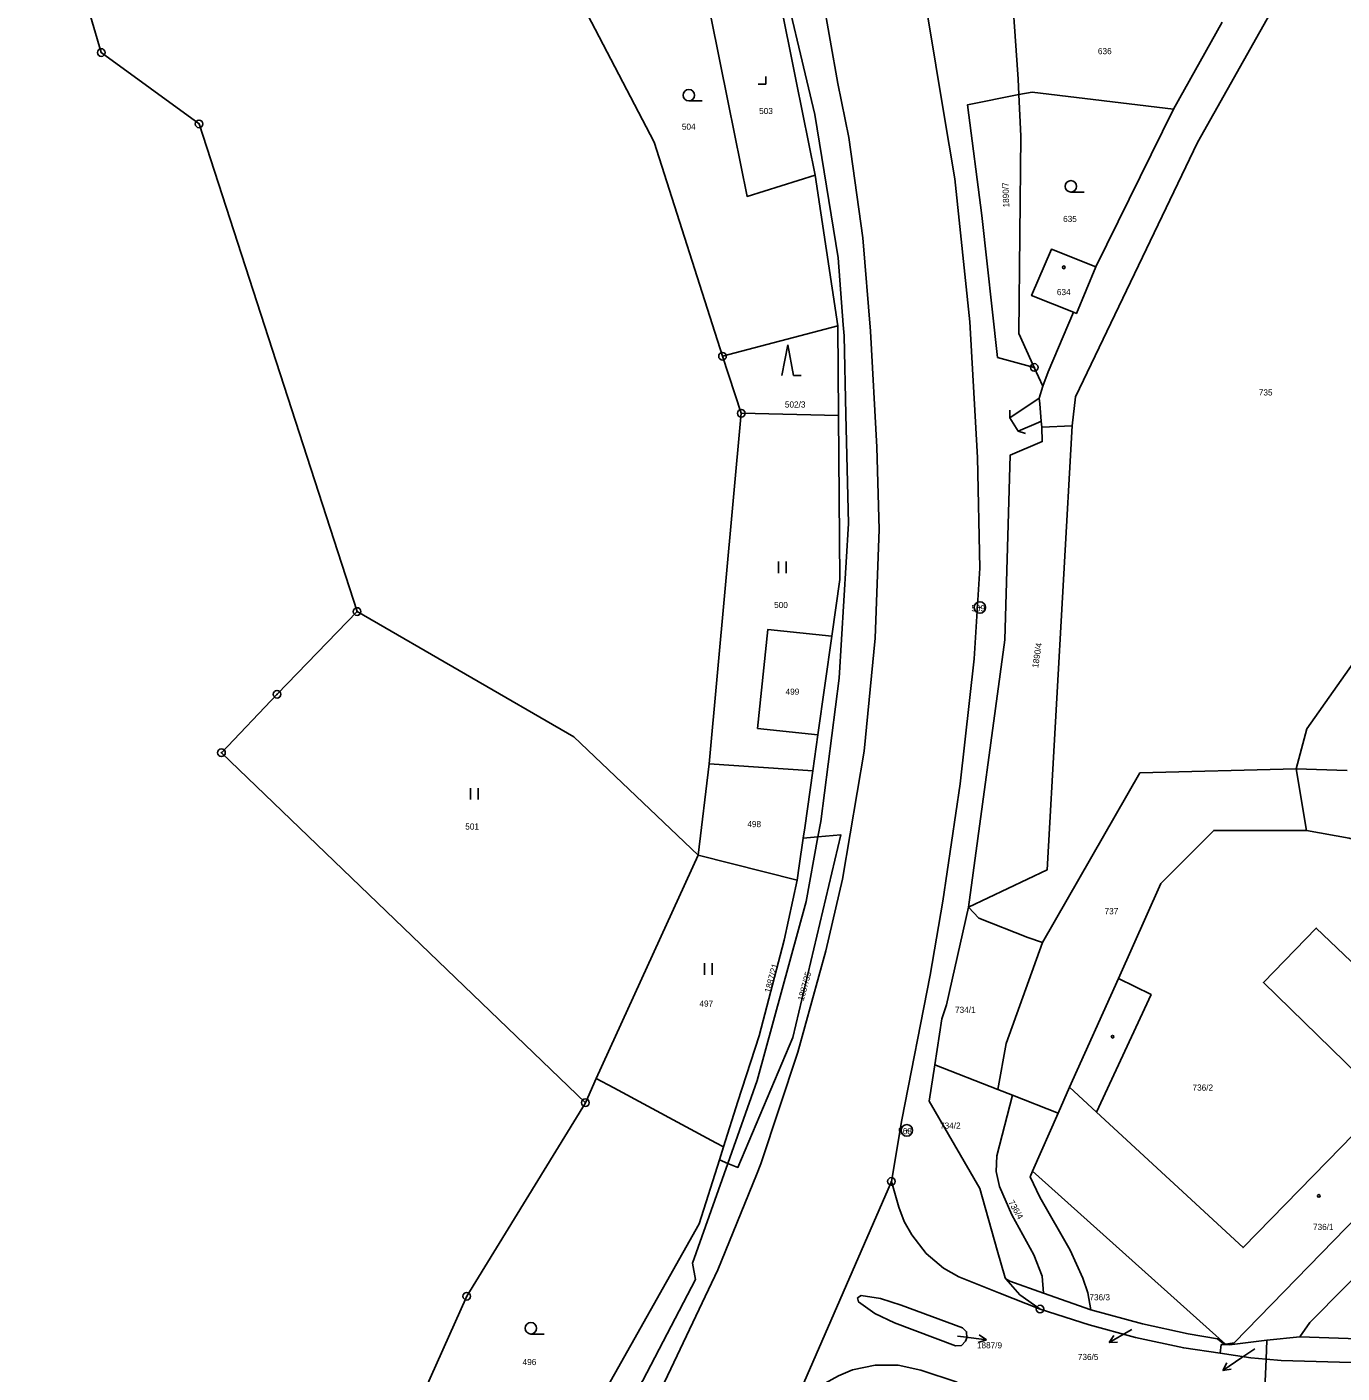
# Model space of a CAD drawing. Extents: x -587171 to -555306, y -1167727 to -1074732.
# Drawn here: x -561148.1 to -560976.3, y -1078349.8 to -1078173.9 of the extents above; entities that cross this region are included whole.
import ezdxf

# ---------------------------------------------------------------- set-up
doc = ezdxf.new("R2010")
doc.units = 0
for name, color, linetype in [('Hranice parcel', 7, 'Continuous'), ('Parcelní čísla', 7, 'Continuous'), ('Pop  PČ popisy', 7, 'Continuous'), ('Vnitřní kresba', 7, 'Continuous'), ('Značky bodu BP', 7, 'Continuous'), ('Značky budov', 7, 'Continuous'), ('Značky kultur', 7, 'Continuous')]:
    doc.layers.add(name, color=color, linetype=linetype)

msp = doc.modelspace()

# ---------------------------------------------------------------- linework, layer by layer
at = {"layer": 'Hranice parcel'}
for p, q in [((-561138.4, -1078177.27), (-561148.11, -1078144.33)), ((-560998.29, -1078184.68), (-560991.93, -1078173.29)), ((-561125.62, -1078186.6), (-561138.4, -1078177.27)), ((-561008.44, -1078205.27), (-560998.29, -1078184.68)), ((-561104.97, -1078250.29), (-561125.62, -1078186.6)), ((-561042.15, -1078212.99), (-561045.13, -1078193.29)), ((-561057.23, -1078216.95), (-561042.15, -1078212.99)), ((-561042.06, -1078224.67), (-561042.15, -1078212.99)), ((-561057.23, -1078216.95), (-561054.78, -1078224.4)), ((-561016.5, -1078218.4), (-561015.39, -1078220.87)), ((-561054.78, -1078224.4), (-561058.99, -1078270.19)), ((-561042.06, -1078224.67), (-561054.78, -1078224.4)), ((-561015.53, -1078226.21), (-561011.54, -1078226.03)), ((-561044.76, -1078266.38), (-561042.93, -1078253.51)), ((-561045.43, -1078271.12), (-561044.76, -1078266.38)), ((-561122.69, -1078268.73), (-561075.15, -1078314.45)), ((-561058.99, -1078270.19), (-561060.43, -1078282.12)), ((-561045.43, -1078271.12), (-561058.99, -1078270.19)), ((-560982.29, -1078270.86), (-560975.6, -1078271.08)), ((-560980.94, -1078278.9), (-560982.29, -1078270.86)), ((-561046.68, -1078279.9), (-561044.76, -1078279.73)), ((-561060.43, -1078282.12), (-561073.72, -1078311.29)), ((-561047.46, -1078285.37), (-561060.43, -1078282.12)), ((-561029.5, -1078309.51), (-561021.25, -1078312.73)), ((-561073.72, -1078311.29), (-561075.15, -1078314.45)), ((-561021.25, -1078312.73), (-561019.33, -1078313.48)), ((-561075.15, -1078314.45), (-561090.64, -1078339.73)), ((-561019.33, -1078313.48), (-561013.37, -1078315.8)), ((-561013.37, -1078315.8), (-561016.72, -1078323.4)), ((-561057.62, -1078321.93), (-561057.08, -1078320.22)), ((-561056.52, -1078322.38), (-561057.62, -1078321.93)), ((-561048.63, -1078355.68), (-561035.16, -1078324.74)), ((-561016.72, -1078323.4), (-560991.5, -1078345.99)), ((-561090.64, -1078339.73), (-561108.44, -1078379.37)), ((-561015.29, -1078339.34), (-561009.09, -1078341.49)), ((-560992.07, -1078346.06), (-560992.2, -1078347.19)), ((-560990.99, -1078346.09), (-560992.07, -1078346.06)), ((-560991.5, -1078345.99), (-560990.99, -1078346.09)), ((-560986.11, -1078345.47), (-560990.99, -1078346.09)), ((-560986.22, -1078347.96), (-560986.11, -1078345.47)), ((-560981.81, -1078345.03), (-560986.11, -1078345.47)), ((-560986.49, -1078354.23), (-560986.22, -1078347.96))]:
    msp.add_line(p, q, dxfattribs=at)
for points in [[(-561053.55, -1078140.65), (-561051.45, -1078152.35), (-561051.98, -1078154.3), (-561050.19, -1078164.24), (-561045.16, -1078185.37), (-561042.13, -1078204.1), (-561041.45, -1078212.84), (-561041.34, -1078214.3), (-561041.1, -1078224.57), (-561040.77, -1078238.78), (-561041.98, -1078259), (-561044.39, -1078277.71), (-561044.76, -1078279.73)], [(-561026.87, -1078193.78), (-561028.35, -1078184.97), (-561030.37, -1078172.87), (-561034.99, -1078148.81), (-561035.21, -1078146.81)], [(-561082.66, -1078155.08), (-561075.39, -1078171.3), (-561066.15, -1078188.99), (-561057.23, -1078216.95)], [(-561011.54, -1078226.03), (-561011.13, -1078222.23), (-560995.19, -1078189.03), (-560977.13, -1078156.96)], [(-561019.67, -1078165.12), (-561018.59, -1078180.74), (-561018.5, -1078182.77)], [(-561049.89, -1078169.71), (-561058.74, -1078172.55), (-561056.47, -1078183.81), (-561054.01, -1078196.06), (-561045.13, -1078193.29)], [(-561045.13, -1078193.29), (-561047.6, -1078181.03), (-561049.89, -1078169.71)], [(-560998.29, -1078184.68), (-561016.77, -1078182.43), (-561018.5, -1078182.77)], [(-561018.5, -1078182.77), (-561025.21, -1078184.1), (-561023.35, -1078198.56), (-561021.28, -1078217.09), (-561016.5, -1078218.4)], [(-561018.5, -1078182.77), (-561018.25, -1078188.18), (-561018.5, -1078213.97), (-561016.5, -1078218.4)], [(-561035.16, -1078324.74), (-561033.82, -1078316.71), (-561030.08, -1078297.81), (-561028.46, -1078288.14), (-561026.16, -1078272.82), (-561024.34, -1078256.49), (-561023.62, -1078244.61), (-561023.93, -1078230.17), (-561024.93, -1078212.43), (-561026.87, -1078193.78)], [(-561008.44, -1078205.27), (-561014.25, -1078202.97), (-561016.84, -1078209.03), (-561011.35, -1078211.2)], [(-561011.35, -1078211.2), (-561010.98, -1078211.35), (-561008.44, -1078205.27)], [(-561015.39, -1078220.87), (-561014.66, -1078218.97), (-561011.35, -1078211.2)], [(-561015.39, -1078220.87), (-561015.85, -1078222.41), (-561015.79, -1078223.15)], [(-561042.93, -1078253.51), (-561041.89, -1078246.13), (-561042.06, -1078224.67)], [(-561015.79, -1078223.15), (-561015.59, -1078225.44), (-561015.53, -1078226.21)], [(-561011.54, -1078226.03), (-561014.79, -1078284.02), (-561025.09, -1078288.93)], [(-561015.53, -1078226.21), (-561015.46, -1078228.09), (-561019.63, -1078229.86), (-561020.33, -1078253.98), (-561025.09, -1078288.93)], [(-560969.58, -1078246.18), (-560972.98, -1078254.37), (-560980.87, -1078265.61), (-560982.29, -1078270.86)], [(-561122.69, -1078268.73), (-561115.43, -1078261.1), (-561104.97, -1078250.29)], [(-561060.43, -1078282.12), (-561076.66, -1078266.68), (-561104.97, -1078250.29)], [(-561042.93, -1078253.51), (-561051.31, -1078252.64), (-561052.64, -1078265.57), (-561044.76, -1078266.38)], [(-561046.68, -1078279.9), (-561046.49, -1078278.54), (-561045.43, -1078271.12)], [(-561015.4, -1078293.51), (-561002.69, -1078271.37), (-560982.29, -1078270.86)], [(-561005.51, -1078298.23), (-560999.95, -1078285.83), (-560993.04, -1078278.89), (-560980.94, -1078278.9)], [(-560980.94, -1078278.9), (-560975.34, -1078279.89), (-560974.92, -1078280.03), (-560959.72, -1078287.86), (-560959.25, -1078288.13), (-560958.53, -1078288.59), (-560941.65, -1078303.97), (-560943.44, -1078305.78)], [(-561044.76, -1078279.73), (-561041.78, -1078279.46), (-561048.03, -1078305.95), (-561055.22, -1078322.91), (-561056.52, -1078322.38)], [(-561056.52, -1078322.38), (-561052.68, -1078311.56), (-561046.3, -1078288.17), (-561044.76, -1078279.73)], [(-561047.46, -1078285.37), (-561047.2, -1078283.52), (-561046.68, -1078279.9)], [(-561057.08, -1078320.22), (-561055.21, -1078314.31), (-561052.44, -1078305.7), (-561049.16, -1078293.21), (-561047.46, -1078285.37)], [(-561029.5, -1078309.51), (-561028.59, -1078303.48), (-561027.97, -1078301.69), (-561025.09, -1078288.93)], [(-561025.09, -1078288.93), (-561023.74, -1078290.36), (-561017.34, -1078292.86), (-561015.4, -1078293.51)], [(-560991.5, -1078345.99), (-560990.38, -1078345.81), (-560957.85, -1078312.42), (-560979.66, -1078291.65), (-560986.56, -1078298.77), (-560970.59, -1078314.29), (-560976.42, -1078320.26), (-560989.21, -1078333.37), (-561008.36, -1078315.68), (-561001.24, -1078300.34), (-561005.51, -1078298.23)], [(-561015.4, -1078293.51), (-561020.17, -1078306.74), (-561021.25, -1078312.73)], [(-561013.37, -1078315.8), (-561011.88, -1078312.42), (-561005.51, -1078298.23)], [(-560943.44, -1078305.78), (-560980.48, -1078343.18), (-560981.81, -1078345.03)], [(-561020.2, -1078337.45), (-561020.29, -1078337.35), (-561021.34, -1078333.72), (-561023.59, -1078325.64), (-561030.21, -1078314.27), (-561029.5, -1078309.51)], [(-561057.08, -1078320.22), (-561058.09, -1078319.68), (-561071.43, -1078312.52), (-561073.72, -1078311.29)], [(-561015.29, -1078339.34), (-561015.46, -1078337.11), (-561016.54, -1078334.33), (-561019.44, -1078329.08), (-561021.04, -1078325.4), (-561021.47, -1078323.43), (-561021.4, -1078321.4), (-561019.33, -1078313.48)], [(-561094.47, -1078390.51), (-561086.66, -1078377.11), (-561060.27, -1078330.26), (-561057.62, -1078321.93)], [(-561056.52, -1078322.38), (-561061.14, -1078335.4), (-561060.77, -1078337.54), (-561067.64, -1078350.73), (-561079.94, -1078370.32), (-561086.59, -1078380.26), (-561094.28, -1078390.64)], [(-561035.16, -1078324.74), (-561034.21, -1078328.08), (-561033.48, -1078329.96), (-561032.48, -1078331.72), (-561030.62, -1078334.14), (-561028.35, -1078336.06), (-561026.34, -1078337.22), (-561021.14, -1078339.27), (-561015.74, -1078341.42)], [(-561016.72, -1078323.4), (-561017.05, -1078324.13), (-561015.79, -1078326.78), (-561011.8, -1078333.72), (-561010.13, -1078337.37), (-561009.52, -1078339.28), (-561009.09, -1078341.49)], [(-561015.74, -1078341.42), (-561018.38, -1078339.57), (-561020.2, -1078337.45)], [(-561020.2, -1078337.45), (-561019.67, -1078337.76), (-561015.29, -1078339.34)], [(-561025.31, -1078345.15), (-561025.33, -1078344.38), (-561025.89, -1078343.86), (-561033.89, -1078340.88), (-561036.6, -1078340.04), (-561039.1, -1078339.63), (-561039.59, -1078339.96), (-561039.46, -1078340.48), (-561037.33, -1078341.97), (-561034.77, -1078343.22), (-561026.78, -1078346.2), (-561026.02, -1078346.16), (-561025.5, -1078345.62), (-561025.31, -1078345.15)], [(-560992.2, -1078347.19), (-560996.97, -1078346.49), (-561003.28, -1078345.14), (-561009.32, -1078343.46), (-561015.74, -1078341.42)], [(-561009.09, -1078341.49), (-561002.34, -1078343.33), (-560996.37, -1078344.63), (-560992.57, -1078345.29), (-560991.81, -1078345.93), (-560991.5, -1078345.99)], [(-560981.81, -1078345.03), (-560962.87, -1078345.67), (-560957.44, -1078345.55), (-560948.62, -1078343.1), (-560937.51, -1078343.23), (-560916.68, -1078346.89), (-560911.81, -1078347.13), (-560911.8, -1078347.38), (-560905.4, -1078347.6)], [(-560986.22, -1078347.96), (-560988.19, -1078347.77), (-560992.2, -1078347.19)], [(-560986.22, -1078347.96), (-560984.24, -1078348.15), (-560976.6, -1078348.33), (-560963, -1078348.67)], [(-561026.55, -1078350.97), (-561031.32, -1078349.4), (-561034.26, -1078348.74), (-561037.28, -1078348.72), (-561040.23, -1078349.33), (-561042.09, -1078350.12), (-561043.82, -1078351.1), (-561045.49, -1078352.24), (-561046.95, -1078353.65), (-561048.63, -1078355.68)]]:
    msp.add_lwpolyline(points, dxfattribs=at)
at = {"layer": 'Pop  PČ popisy'}
for p, q in [((-561004.13, -1078344.3), (-561006.73, -1078345.8)), ((-561003.74, -1078344.08), (-561004.13, -1078344.3)), ((-561026.51, -1078344.94), (-561025.73, -1078345.04)), ((-561025.73, -1078345.04), (-561022.75, -1078345.41)), ((-561022.75, -1078345.41), (-561023.81, -1078345.78)), ((-561022.75, -1078345.41), (-561023.68, -1078344.79)), ((-561006.73, -1078345.8), (-561006.11, -1078344.87)), ((-561006.73, -1078345.8), (-561005.61, -1078345.73)), ((-560989.38, -1078347.74), (-560991.87, -1078349.42)), ((-560987.67, -1078346.59), (-560989.38, -1078347.74)), ((-560991.87, -1078349.42), (-560991.32, -1078348.44)), ((-560991.87, -1078349.42), (-560990.76, -1078349.27))]:
    msp.add_line(p, q, dxfattribs=at)
at = {"layer": 'Vnitřní kresba'}
for p, q in [((-561044.46, -1078168.33), (-561042.17, -1078181.33)), ((-561038.91, -1078201.47), (-561037.89, -1078213.66)), ((-561015.85, -1078222.41), (-561019.68, -1078224.99)), ((-561019.68, -1078223.99), (-561019.68, -1078224.99)), ((-561018.6, -1078226.75), (-561019.68, -1078224.99)), ((-561015.96, -1078225.6), (-561018.6, -1078226.75)), ((-561015.96, -1078225.6), (-561015.59, -1078225.44)), ((-561017.64, -1078227.04), (-561018.6, -1078226.75)), ((-561037.3, -1078253.77), (-561036.77, -1078239.59)), ((-561037.3, -1078253.77), (-561038.7, -1078268.54)), ((-561038.7, -1078268.54), (-561040.54, -1078279.33)), ((-561040.54, -1078279.33), (-561041.55, -1078285.26)), ((-561041.55, -1078285.26), (-561043.72, -1078294.63)), ((-561047.4, -1078307.86), (-561043.72, -1078294.63)), ((-561047.4, -1078307.86), (-561052.21, -1078322.46)), ((-561011.88, -1078312.42), (-561008.36, -1078315.68)), ((-561052.79, -1078323.89), (-561052.21, -1078322.46)), ((-561057.82, -1078336.3), (-561052.79, -1078323.89)), ((-561064.82, -1078350.94), (-561057.82, -1078336.3))]:
    msp.add_line(p, q, dxfattribs=at)
for points in [[(-561038.91, -1078201.47), (-561040.71, -1078188.36), (-561042.17, -1078181.33)], [(-561037.89, -1078213.66), (-561037.06, -1078228.81), (-561036.77, -1078239.59)]]:
    msp.add_lwpolyline(points, dxfattribs=at)
at = {"layer": 'Značky bodu BP'}
for centre, radius in [((-561138.4, -1078177.27), 0.5), ((-561138.4, -1078177.27), 0.5), ((-561138.4, -1078177.27), 0.0303), ((-561138.4, -1078177.27), 0.0303), ((-561125.62, -1078186.6), 0.5), ((-561125.62, -1078186.6), 0.5), ((-561125.62, -1078186.6), 0.0303), ((-561125.62, -1078186.6), 0.0303), ((-561057.23, -1078216.95), 0.5), ((-561057.23, -1078216.95), 0.0303), ((-561016.5, -1078218.4), 0.5), ((-561016.5, -1078218.4), 0.0303), ((-561054.78, -1078224.4), 0.5), ((-561054.78, -1078224.4), 0.0303), ((-561023.6, -1078249.76), 0.75), ((-561104.97, -1078250.29), 0.5), ((-561104.97, -1078250.29), 0.5), ((-561104.97, -1078250.29), 0.0303), ((-561104.97, -1078250.29), 0.0303), ((-561023.6, -1078249.76), 0.03), ((-561115.43, -1078261.1), 0.5), ((-561115.43, -1078261.1), 0.0303), ((-561122.69, -1078268.73), 0.5), ((-561122.69, -1078268.73), 0.0303), ((-561075.15, -1078314.45), 0.5), ((-561075.15, -1078314.45), 0.0303), ((-561033.14, -1078318.07), 0.75), ((-561033.14, -1078318.07), 0.03), ((-561035.16, -1078324.74), 0.5), ((-561035.16, -1078324.74), 0.0303), ((-561090.64, -1078339.73), 0.5), ((-561090.64, -1078339.73), 0.0303), ((-561015.74, -1078341.42), 0.5), ((-561015.74, -1078341.42), 0.0303)]:
    msp.add_circle(centre, radius, dxfattribs=at)
at = {"layer": 'Značky budov'}
for centre in [(-561012.63, -1078205.33), (-561006.26, -1078305.83), (-560979.32, -1078326.64)]:
    msp.add_circle(centre, 0.175, dxfattribs=at)
at = {"layer": 'Značky kultur'}
for p, q in [((-561051.58, -1078181.39), (-561051.58, -1078180.39)), ((-561052.58, -1078181.39), (-561051.58, -1078181.39)), ((-561061.62, -1078183.6), (-561059.87, -1078183.6)), ((-561011.71, -1078195.5), (-561009.96, -1078195.5)), ((-561048.71, -1078215.47), (-561049.46, -1078219.47)), ((-561047.96, -1078219.47), (-561048.71, -1078215.47)), ((-561047.96, -1078219.47), (-561046.96, -1078219.47)), ((-561049.91, -1078245.27), (-561049.91, -1078243.77)), ((-561048.91, -1078245.27), (-561048.91, -1078243.77)), ((-561090.15, -1078274.86), (-561090.15, -1078273.36)), ((-561089.15, -1078274.86), (-561089.15, -1078273.36)), ((-561059.6, -1078297.74), (-561059.6, -1078296.24)), ((-561058.6, -1078297.74), (-561058.6, -1078296.24)), ((-561082.26, -1078344.67), (-561080.51, -1078344.67))]:
    msp.add_line(p, q, dxfattribs=at)
for centre in [(-561061.62, -1078182.85), (-561011.71, -1078194.75), (-561082.26, -1078343.92)]:
    msp.add_circle(centre, 0.75, dxfattribs=at)

# ---------------------------------------------------------------- texts
at = {"layer": 'Parcelní čísla'}
for s, p in [('636', (-561008.18, -1078177.49)), ('503', (-561052.44, -1078185.31)), ('504', (-561062.54, -1078187.36)), ('635', (-561012.73, -1078199.41)), ('634', (-561013.54, -1078208.96)), ('735', (-560987.16, -1078222.07)), ('502/3', (-561049.08, -1078223.65)), ('500', (-561050.48, -1078249.84)), ('499', (-561048.99, -1078261.16)), ('501', (-561090.84, -1078278.78)), ('498', (-561053.98, -1078278.46)), ('737', (-561007.31, -1078289.84)), ('497', (-561060.24, -1078301.91)), ('734/1', (-561026.85, -1078302.72)), ('736/2', (-560995.82, -1078312.88)), ('734/2', (-561028.81, -1078317.85)), ('736/1', (-560980.08, -1078331.08)), ('736/3', (-561009.29, -1078340.27)), ('1887/9', (-561023.99, -1078346.54)), ('496', (-561083.35, -1078348.73)), ('736/5', (-561010.8, -1078348.07))]:
    msp.add_text(s, height=0.803, dxfattribs=at).set_placement(p)
for s, rotation, p in [('1890/7', 92, (-561019.76, -1078197.5)), ('1890/4', 81, (-561016, -1078257.71)), ('1887/21', 75, (-561050.97, -1078300.16)), ('1887/35', 75, (-561046.63, -1078301.21)), ('736/4', 300, (-561019.92, -1078327.46))]:
    msp.add_text(s, height=0.803, rotation=rotation, dxfattribs=at).set_placement(p)
at = {"layer": 'Značky bodu BP'}
for s, p in [('569', (-561024.72, -1078250.26)), ('568', (-561034.28, -1078318.57))]:
    msp.add_text(s, height=0.803, dxfattribs=at).set_placement(p)

doc.saveas('drawing.dxf')
